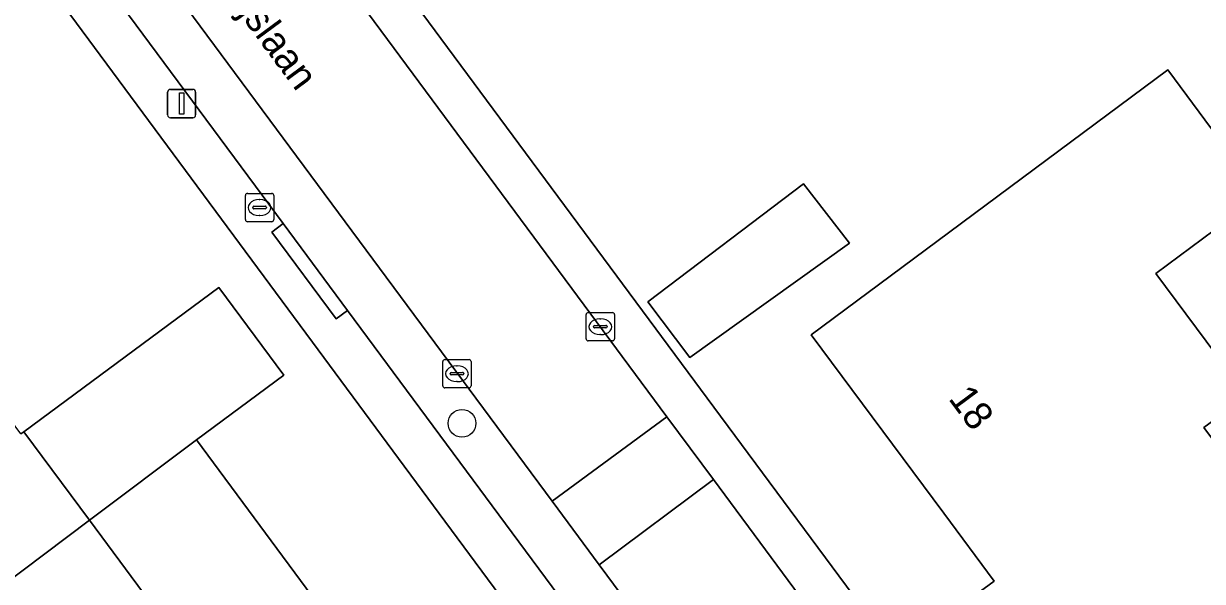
# Model space of a CAD drawing. Extents: x 157767 to 159172, y 387839 to 389425.
# Drawn here: x 158247.71 to 158289.25, y 388835.72 to 388855.39 of the extents above; entities that cross this region are included whole.
import ezdxf

# ---------------------------------------------------------------- set-up
doc = ezdxf.new("R2010")
doc.units = 0
for name, color, linetype in [('IMGEO_Boom', 7, 'Continuous'), ('IMGEO_Brandkraan', 7, 'Continuous'), ('IMGEO_Erf', 7, 'Continuous'), ('IMGEO_Kolk', 7, 'Continuous'), ('IMGEO_Lichtmast', 7, 'Continuous'), ('IMGEO_Muur', 7, 'Continuous'), ('IMGEO_Openbare_ruimte_label', 7, 'Continuous'), ('IMGEO_Pand', 7, 'Continuous'), ('IMGEO_Pand_nummerreeks', 7, 'Continuous'), ('IMGEO_Parkeervlak_open', 7, 'Continuous'), ('IMGEO_Rijbaan_lokaal_open', 7, 'Continuous'), ('IMGEO_Voetpad_open', 7, 'Continuous')]:
    doc.layers.add(name, color=color, linetype=linetype)

msp = doc.modelspace()

# ---------------------------------------------------------------- linework, layer by layer
at = {"layer": 'IMGEO_Boom'}
msp.add_circle((158263.162, 388841.296), 0.489, dxfattribs=at)
at = {"layer": 'IMGEO_Brandkraan'}
for p, q in [((158255.528, 388848.478), (158255.528, 388849.33)), ((158255.603, 388849.404), (158256.455, 388849.404)), ((158256.529, 388849.33), (158256.529, 388848.478)), ((158255.787, 388848.898), (158255.787, 388848.91)), ((158256.225, 388848.861), (158255.827, 388848.861)), ((158255.83, 388848.947), (158256.228, 388848.947)), ((158256.016, 388849.184), (158256.041, 388849.184)), ((158256.271, 388848.91), (158256.271, 388848.898)), ((158256.455, 388848.404), (158255.603, 388848.404)), ((158256.039, 388848.624), (158256.014, 388848.624))]:
    msp.add_line(p, q, dxfattribs=at)
for points in [[(158255.528, 388848.478), (158255.528, 388849.33)], [(158255.603, 388849.404), (158256.455, 388849.404)], [(158256.529, 388849.33), (158256.529, 388848.478)], [(158256.455, 388848.404), (158255.603, 388848.404)]]:
    msp.add_lwpolyline(points, dxfattribs=at)
for centre, radius, start, end in [((158255.605, 388849.328), 0.0765, 91.552, 178.448), ((158255.605, 388849.328), 0.0765, 91.552, 178.448), ((158256.453, 388849.328), 0.0765, 1.552, 88.448), ((158256.453, 388849.328), 0.0765, 1.552, 88.448), ((158255.827, 388848.907), 0.0403, 85.8775, 175.7526), ((158255.824, 388848.897), 0.0366, 178.938, 274.7102), ((158256.228, 388848.904), 0.043, 264.8664, 352.4533), ((158256.232, 388848.909), 0.0386, 1.7309, 96.639), ((158255.605, 388848.48), 0.0765, 181.552, 268.448), ((158255.605, 388848.48), 0.0765, 181.552, 268.448), ((158256.453, 388848.48), 0.0765, 271.552, 358.448), ((158256.453, 388848.48), 0.0765, 271.552, 358.448)]:
    msp.add_arc(centre, radius, start, end, dxfattribs=at)
for centre, major_axis, ratio, start_param, end_param in [((158256.015, 388848.904), (-0.387, 0.002), 0.722429, 4.712389, 7.853982), ((158256.04, 388848.904), (-0.39, 0.002), 0.717154, 1.570796, 4.712389)]:
    msp.add_ellipse(centre, major_axis=major_axis, ratio=ratio, start_param=start_param, end_param=end_param, dxfattribs=at)
at = {"layer": 'IMGEO_Erf'}
for points in [[(158264.501, 388835.227), (158262.359, 388838.121), (158258.094, 388843.884), (158215.899, 388900.933)], [(158336.583, 388868.029), (158330.688, 388860.972), (158315.168, 388873.93), (158312.265, 388876.354), (158304.422, 388882.902), (158297.761, 388888.464), (158291.64, 388893.575), (158291.561, 388893.641), (158291.482, 388893.707), (158255.376, 388866.868), (158255.05, 388864.819), (158261.746, 388855.773), (158272.039, 388841.868), (158277.918, 388833.925), (158281.995, 388828.417)], [(158247.615, 388840.923), (158247.722, 388841.002), (158254.597, 388846.089), (158256.889, 388842.992), (158253.808, 388840.713), (158258.074, 388834.949)]]:
    msp.add_lwpolyline(points, dxfattribs=at)
for points in [[(158304.85, 388840.581), (158305.495, 388840.003), (158299.957, 388833.823), (158306.126, 388830.744), (158304.01, 388826.65), (158301.713, 388822.208), (158292.979, 388826.735), (158290.649, 388828.74), (158288.435, 388826.434), (158284.609, 388829.857), (158284.366, 388830.074), (158280.779, 388834.903), (158281.918, 388835.733), (158280.141, 388838.124), (158275.467, 388844.415), (158279.481, 388847.398), (158288.034, 388853.753), (158291.318, 388849.333), (158287.611, 388846.578), (158290.814, 388842.267), (158289.307, 388841.148), (158291.863, 388837.708), (158302.841, 388849.566), (158308.651, 388844.801)], [(158271.195, 388843.616), (158269.713, 388845.578), (158275.198, 388849.736), (158276.814, 388847.651)]]:
    msp.add_lwpolyline(points, close=True, dxfattribs=at)
at = {"layer": 'IMGEO_Kolk'}
for p, q in [((158267.536, 388844.277), (158267.536, 388845.129)), ((158267.611, 388845.203), (158268.463, 388845.203)), ((158268.537, 388845.129), (158268.537, 388844.277)), ((158267.795, 388844.697), (158267.795, 388844.709)), ((158268.233, 388844.66), (158267.835, 388844.66)), ((158267.838, 388844.746), (158268.236, 388844.746)), ((158268.024, 388844.983), (158268.049, 388844.983)), ((158268.279, 388844.709), (158268.279, 388844.697)), ((158268.047, 388844.423), (158268.022, 388844.423)), ((158268.463, 388844.203), (158267.611, 388844.203)), ((158262.484, 388842.62), (158262.484, 388843.472)), ((158262.559, 388843.546), (158263.411, 388843.546)), ((158263.485, 388843.472), (158263.485, 388842.62)), ((158262.743, 388843.04), (158262.743, 388843.052)), ((158263.181, 388843.003), (158262.783, 388843.003)), ((158262.786, 388843.089), (158263.184, 388843.089)), ((158262.972, 388843.326), (158262.997, 388843.326)), ((158263.227, 388843.052), (158263.227, 388843.04)), ((158262.995, 388842.766), (158262.97, 388842.766)), ((158263.411, 388842.546), (158262.559, 388842.546))]:
    msp.add_line(p, q, dxfattribs=at)
for points in [[(158267.536, 388844.277), (158267.536, 388845.129)], [(158267.611, 388845.203), (158268.463, 388845.203)], [(158268.537, 388845.129), (158268.537, 388844.277)], [(158268.463, 388844.203), (158267.611, 388844.203)], [(158262.484, 388842.62), (158262.484, 388843.472)], [(158262.559, 388843.546), (158263.411, 388843.546)], [(158263.485, 388843.472), (158263.485, 388842.62)], [(158263.411, 388842.546), (158262.559, 388842.546)]]:
    msp.add_lwpolyline(points, dxfattribs=at)
for centre, radius, start, end in [((158267.613, 388845.127), 0.0765, 91.552, 178.448), ((158267.613, 388845.127), 0.0765, 91.552, 178.448), ((158268.461, 388845.127), 0.0765, 1.552, 88.448), ((158268.461, 388845.127), 0.0765, 1.552, 88.448), ((158267.835, 388844.706), 0.0403, 85.8775, 175.7526), ((158267.832, 388844.696), 0.0366, 178.938, 274.7102), ((158268.236, 388844.703), 0.043, 264.8664, 352.4533), ((158268.24, 388844.708), 0.0386, 1.7309, 96.639), ((158267.613, 388844.279), 0.0765, 181.552, 268.448), ((158267.613, 388844.279), 0.0765, 181.552, 268.448), ((158268.461, 388844.279), 0.0765, 271.552, 358.448), ((158268.461, 388844.279), 0.0765, 271.552, 358.448), ((158262.561, 388843.47), 0.0765, 91.552, 178.448), ((158262.561, 388843.47), 0.0765, 91.552, 178.448), ((158263.409, 388843.47), 0.0765, 1.552, 88.448), ((158263.409, 388843.47), 0.0765, 1.552, 88.448), ((158262.783, 388843.049), 0.0403, 85.8775, 175.7526), ((158262.78, 388843.039), 0.0366, 178.938, 274.7102), ((158263.184, 388843.046), 0.043, 264.8664, 352.4533), ((158263.188, 388843.051), 0.0386, 1.7309, 96.639), ((158262.561, 388842.622), 0.0765, 181.552, 268.448), ((158262.561, 388842.622), 0.0765, 181.552, 268.448), ((158263.409, 388842.622), 0.0765, 271.552, 358.448), ((158263.409, 388842.622), 0.0765, 271.552, 358.448)]:
    msp.add_arc(centre, radius, start, end, dxfattribs=at)
for centre, major_axis, ratio, start_param, end_param in [((158268.023, 388844.703), (-0.387, 0.002), 0.722429, 4.712389, 7.853982), ((158268.048, 388844.703), (-0.39, 0.002), 0.717154, 1.570796, 4.712389), ((158262.971, 388843.046), (-0.387, 0.002), 0.722429, 4.712389, 7.853982), ((158262.996, 388843.046), (-0.39, 0.002), 0.717154, 1.570796, 4.712389)]:
    msp.add_ellipse(centre, major_axis=major_axis, ratio=ratio, start_param=start_param, end_param=end_param, dxfattribs=at)
at = {"layer": 'IMGEO_Lichtmast'}
for p, q in [((158252.785, 388852.167), (158252.785, 388852.967)), ((158252.785, 388852.967), (158252.785, 388852.167)), ((158252.885, 388853.067), (158253.675, 388853.067)), ((158253.675, 388853.067), (158252.885, 388853.067)), ((158253.775, 388852.967), (158253.775, 388852.167)), ((158253.775, 388852.167), (158253.775, 388852.967)), ((158253.675, 388852.067), (158252.885, 388852.067)), ((158252.885, 388852.067), (158253.675, 388852.067))]:
    msp.add_line(p, q, dxfattribs=at)
msp.add_lwpolyline([(158253.205, 388852.942), (158253.355, 388852.942), (158253.355, 388852.192), (158253.205, 388852.192), (158253.205, 388852.942)], dxfattribs=at)
for centre, start, end in [((158252.885, 388852.967), 90, 180), ((158252.885, 388852.967), 90, 180), ((158253.675, 388852.967), 0, 90), ((158253.675, 388852.967), 360, 90), ((158252.885, 388852.167), 180, 270), ((158252.885, 388852.167), 180, 270), ((158253.675, 388852.167), 270, 0), ((158253.675, 388852.167), 270, 0)]:
    msp.add_arc(centre, 0.1, start, end, dxfattribs=at)
at = {"layer": 'IMGEO_Muur'}
for points in [[(158261.746, 388855.773), (158272.039, 388841.868)], [(158262.359, 388838.121), (158258.094, 388843.884)]]:
    msp.add_lwpolyline(points, dxfattribs=at)
at = {"layer": 'IMGEO_Pand'}
for points in [[(158284.609, 388829.857), (158291.863, 388837.708), (158289.307, 388841.148), (158290.814, 388842.267), (158287.611, 388846.578), (158291.318, 388849.333), (158288.034, 388853.753), (158279.481, 388847.398), (158275.467, 388844.415), (158280.141, 388838.124), (158281.918, 388835.733), (158280.779, 388834.903), (158284.366, 388830.074)], [(158276.814, 388847.651), (158275.198, 388849.736), (158269.713, 388845.578), (158271.195, 388843.616)], [(158247.722, 388841.002), (158247.615, 388840.923), (158243.894, 388845.951), (158236.592, 388840.505), (158233.89, 388838.49), (158236.969, 388834.362), (158230.97, 388829.922), (158233.955, 388825.929), (158237.822, 388828.796), (158246.117, 388834.934), (158250.033, 388837.877)], [(158247.722, 388841.002), (158250.033, 388837.877), (158253.808, 388840.713), (158256.889, 388842.992), (158254.597, 388846.089)], [(158253.808, 388840.713), (158250.033, 388837.877), (158266.962, 388814.99), (158269.926, 388817.184), (158264.794, 388824.12), (158269.916, 388827.91), (158264.501, 388835.227), (158260.215, 388832.055), (158258.074, 388834.949)], [(158248.417, 388823.296), (158253.805, 388815.957), (158258.74, 388819.609), (158263.857, 388812.693), (158266.962, 388814.99), (158250.033, 388837.877), (158246.117, 388834.934), (158252.495, 388826.314)]]:
    msp.add_lwpolyline(points, close=True, dxfattribs=at)
at = {"layer": 'IMGEO_Parkeervlak_open'}
for points in [[(158212.45, 388908.288), (158223.833, 388892.931), (158226.089, 388889.887), (158233.273, 388880.195), (158237.779, 388874.116), (158245.185, 388864.125), (158249.697, 388858.026), (158256.865, 388848.337), (158259.129, 388845.277), (158271.67, 388828.325)], [(158274.737, 388827.212), (158267.997, 388836.311), (158266.338, 388838.549), (158234.731, 388881.216)]]:
    msp.add_lwpolyline(points, dxfattribs=at)
at = {"layer": 'IMGEO_Rijbaan_lokaal_open'}
for points in [[(158266.338, 388838.549), (158270.383, 388841.529), (158254.044, 388863.622), (158247.84, 388872.011), (158238.796, 388884.24), (158234.731, 388881.216)], [(158266.338, 388838.549), (158267.997, 388836.311), (158272.022, 388839.312), (158270.383, 388841.529)]]:
    msp.add_lwpolyline(points, close=True, dxfattribs=at)
msp.add_lwpolyline([(158282.313, 388825.851), (158280.926, 388827.34), (158279.985, 388828.545), (158278.629, 388830.379), (158276.689, 388833.002), (158272.022, 388839.312), (158267.997, 388836.311), (158274.737, 388827.212), (158276.224, 388825.205), (158287.277, 388816.484)], dxfattribs=at)
at = {"layer": 'IMGEO_Voetpad_open'}
for points in [[(158281.995, 388828.417), (158277.918, 388833.925), (158272.039, 388841.868), (158261.746, 388855.773), (158255.05, 388864.819), (158248.771, 388873.283), (158240.436, 388884.544), (158232.096, 388895.814), (158216.607, 388916.741), (158214.442, 388919.362)], [(158207.15, 388918.744), (158204.311, 388916.804), (158210.515, 388908.209), (158215.899, 388900.933), (158258.094, 388843.884), (158262.359, 388838.121), (158264.501, 388835.227), (158269.916, 388827.91), (158273.985, 388822.573)], [(158215.104, 388916.304), (158215.175, 388916.18), (158237.152, 388886.463), (158238.796, 388884.24), (158247.84, 388872.011), (158248.676, 388872.629), (158254.88, 388864.24), (158254.044, 388863.622), (158270.383, 388841.529), (158272.022, 388839.312), (158276.689, 388833.002), (158278.629, 388830.379), (158279.027, 388830.68), (158281.325, 388827.642), (158280.926, 388827.34), (158282.313, 388825.851), (158282.628, 388826.242), (158285.614, 388823.838), (158285.3, 388823.446)], [(158271.67, 388828.325), (158259.129, 388845.277), (158258.726, 388844.98), (158256.463, 388848.04), (158256.865, 388848.337), (158249.697, 388858.026), (158249.296, 388857.729), (158244.784, 388863.828), (158245.185, 388864.125), (158237.779, 388874.116)]]:
    msp.add_lwpolyline(points, dxfattribs=at)
msp.add_lwpolyline([(158259.129, 388845.277), (158256.865, 388848.337), (158256.463, 388848.04), (158258.726, 388844.98)], close=True, dxfattribs=at)

# ---------------------------------------------------------------- texts
at = {"layer": 'IMGEO_Openbare_ruimte_label'}
msp.add_text('Parijslaan', height=1, rotation=306.5033, dxfattribs=at).set_placement((158253.856, 388857.681))
at = {"layer": 'IMGEO_Pand_nummerreeks'}
msp.add_text('18', height=1, rotation=306.6135, dxfattribs=at).set_placement((158280.278, 388842.165))

doc.saveas('drawing.dxf')
